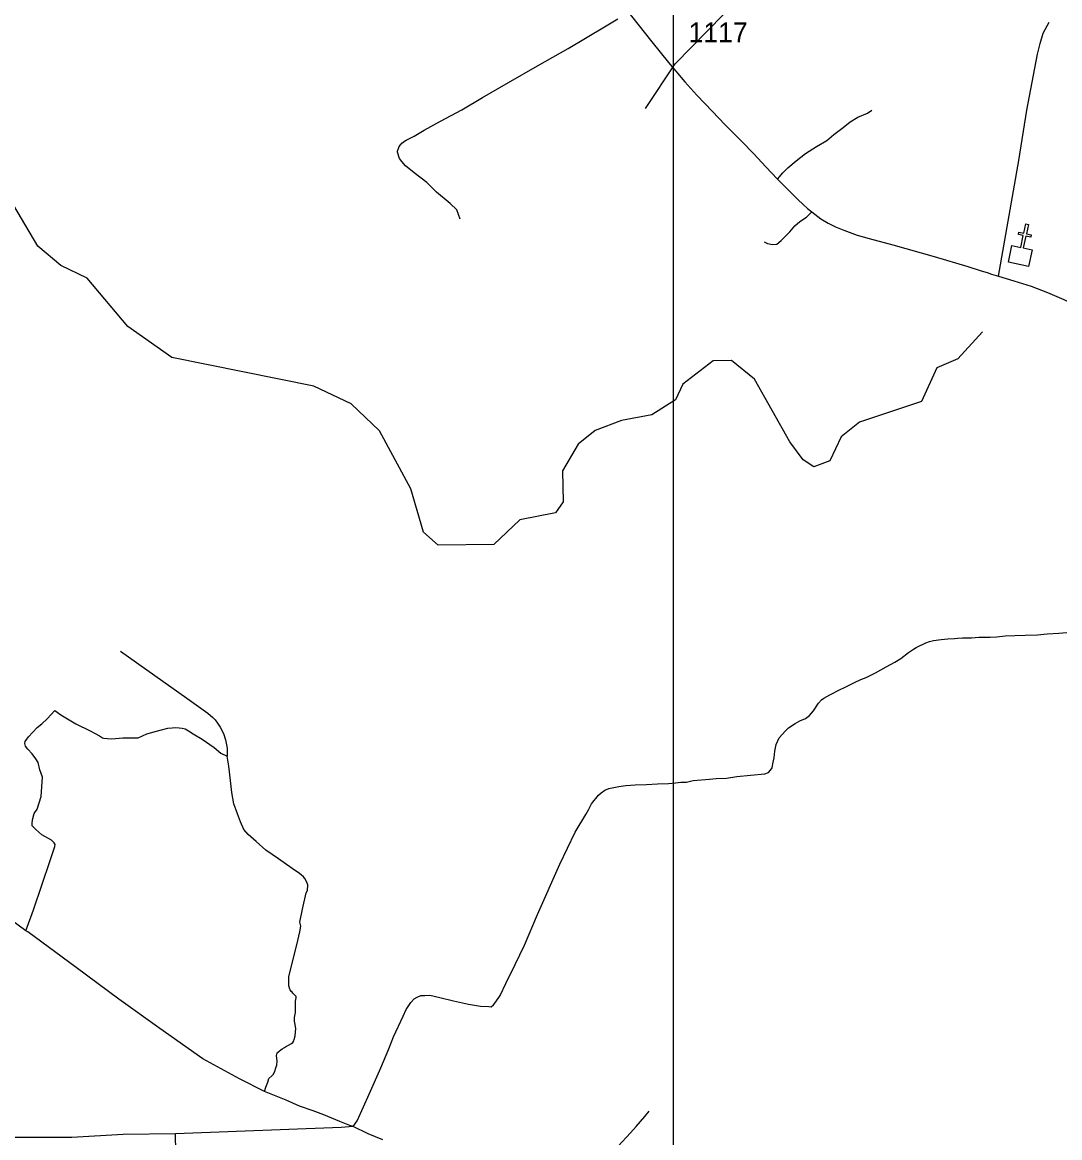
# Model space of a CAD drawing. Extents: x 2290615 to 2522933, y 819489 to 1012715.
# Drawn here: x 2456291 to 2462825, y 874330 to 881358 of the extents above; entities that cross this region are included whole.
import ezdxf

# ---------------------------------------------------------------- set-up
doc = ezdxf.new("R2010")
doc.units = 0
for name, color, linetype in [('Exist Cultural Church CELL', 7, 'Continuous'), ('Exist Hydrographic Misc Water Feature', 7, 'Continuous'), ('Exist Road Non-System Type 51', 7, 'Continuous'), ('Exist Road Primary NC Attributed', 7, 'Continuous'), ('Exist Road Secondary Type 51 Attributed', 7, 'Continuous'), ('Exist Road Secondary Type 51 Number Label', 7, 'Continuous'), ('Map Preparation Inset Cut Line', 7, 'Continuous')]:
    doc.layers.add(name, color=color, linetype=linetype)

msp = doc.modelspace()

# ---------------------------------------------------------------- linework, layer by layer
at = {"layer": 'Exist Cultural Church CELL'}
msp.add_lwpolyline([(2462523.7, 879950.9), (2462579.4, 879939), (2462595.5, 880013.4), (2462564.2, 880020.2), (2462567.6, 880035.8), (2462598.9, 880029), (2462611.6, 880087.8), (2462627.3, 880084.4), (2462614.6, 880025.6), (2462645.8, 880018.8), (2462642.5, 880003.2), (2462611.2, 880010), (2462595, 879935.6), (2462651.4, 879923.3), (2462628.8, 879819.2), (2462501.2, 879846.9)], close=True, dxfattribs=at)
at = {"layer": 'Exist Hydrographic Misc Water Feature'}
for points in [[(2460216.7, 880815.4), (2460403.7, 881095.6), (2460706.8, 881406.6), (2460763.8, 881533.8), (2460801.8, 881735.5), (2460764.8, 881983.6), (2460711.7, 882165.2), (2460619.9, 882739.3), (2460488.8, 883078.6), (2460452.8, 883238.1), (2460491.7, 883403.7), (2460768.7, 883851.7), (2460887.9, 884211.1), (2460892.8, 884418.2), (2460832.7, 884527.3), (2460744.8, 884799.5), (2460609.8, 884922.2), (2460366.8, 885036.9), (2460323.8, 885110.6), (2460338.7, 885219.6), (2460459.7, 885438), (2461315.8, 886674.5), (2461510.8, 886987.7), (2461509.8, 887027.1)], [(2462338.8, 879408.3), (2462182.8, 879237.8), (2462050.9, 879179.9), (2461953.9, 878969.1), (2461563.9, 878838.4), (2461448.9, 878745), (2461376.9, 878594.2), (2461276.9, 878557.3), (2461209.8, 878600.6), (2461124.9, 878715.2), (2460901.8, 879110), (2460757.9, 879225.6), (2460641.8, 879224.1), (2460451.9, 879078.5), (2460404, 878978), (2460255.9, 878883.3), (2460063.8, 878849.2), (2459898.9, 878786.6), (2459791.9, 878700.2), (2459693.9, 878532), (2459698, 878335.2), (2459649, 878267.5), (2459423.8, 878222.2), (2459259.8, 878067.8), (2458909.9, 878063.4), (2458816.9, 878144.9), (2458737.9, 878417.4), (2458539.8, 878783.6), (2458362.9, 878953.6), (2458127.9, 879065.5), (2457232.8, 879245.6), (2456954.8, 879441), (2456699.9, 879745.8), (2456532.8, 879824.3), (2456388.8, 879946.5), (2456182.8, 880295.9)]]:
    msp.add_lwpolyline(points, dxfattribs=at)
at = {"layer": 'Exist Road Non-System Type 51'}
for points in [[(2459049.1, 880116.7), (2459028.5, 880175.5), (2458984.8, 880215.7), (2458899.8, 880288.3), (2458839.3, 880347.9), (2458758.8, 880408.6), (2458705, 880452.4), (2458681.8, 880481.5), (2458667, 880498.9), (2458653.4, 880538.4), (2458654.1, 880544.8), (2458657.6, 880559), (2458659.4, 880563), (2458664.9, 880575.3), (2458672.5, 880585.6), (2458674.4, 880587.7), (2458682.1, 880596), (2458697.6, 880608.6), (2458709.3, 880615.1), (2458758.5, 880641.1), (2458821.2, 880677.7), (2458925.4, 880734), (2459059, 880805.5), (2459190.3, 880883), (2459352.9, 880977.7), (2459535.3, 881083.2), (2459729.5, 881193.2), (2459957, 881328.6), (2460041.1, 881380.1)], [(2461047.3, 880369.6), (2461080.9, 880408.1), (2461111.8, 880441.4), (2461164.2, 880485.6), (2461222.6, 880530), (2461293, 880574.9), (2461357.7, 880613.6), (2461402.2, 880651.4), (2461460.6, 880695.8), (2461505.4, 880729.7), (2461552.5, 880759.6), (2461613.6, 880786.1), (2461640.9, 880803.3)], [(2460964.3, 879975.1), (2460984.8, 879963.9), (2461015.3, 879957.1), (2461043.2, 879960.3), (2461070.3, 879983.4), (2461104.2, 880017.2), (2461124.5, 880038.4), (2461157.3, 880074.2), (2461188.2, 880102.2), (2461230.6, 880129.2), (2461263.1, 880163.8)], [(2458373.8, 874399.4), (2458400.1, 874434.7), (2458439.4, 874524.3), (2458474.7, 874604.4), (2458548, 874768.7), (2458599.5, 874889.5), (2458628, 874964.2), (2458690.4, 875095.9), (2458708.1, 875136.6), (2458737.9, 875181.4), (2458758.2, 875204.5), (2458778.6, 875215.3), (2458801.7, 875224.8), (2458826.1, 875226.2), (2458857.3, 875227.5), (2458919.7, 875212.6), (2459006.5, 875192.2), (2459101.5, 875171.9), (2459177.5, 875158.3), (2459229, 875155.6), (2459244, 875154.2), (2459257.5, 875166.4), (2459273.8, 875185.5), (2459300.9, 875224.8), (2459336.2, 875300.8), (2459394.5, 875420.3), (2459454.2, 875542.5), (2459535.6, 875735.2), (2459675.4, 876052.9), (2459724.2, 876154.7), (2459773.1, 876253.8), (2459839.6, 876366.5), (2459857.5, 876394.8), (2459876, 876433.6), (2459919.6, 876488.7), (2459937.2, 876502.2), (2459958.9, 876519.9), (2459984.7, 876529.4), (2460015.9, 876536.2), (2460047.1, 876541.6), (2460091.9, 876548.4), (2460150.2, 876552.5), (2460222.1, 876555.2), (2460291.3, 876559.3), (2460360.5, 876562), (2460405.3, 876564.7), (2460438.8, 876568.7), (2460474.8, 876570.2), (2460516.6, 876581), (2460618.3, 876589.1), (2460661.7, 876591.8), (2460725.5, 876595.9), (2460792, 876605.4), (2460877.4, 876613.6), (2460968.3, 876621.7), (2460991.4, 876631.2), (2461002.3, 876646.1), (2461013.1, 876659.7), (2461018.5, 876684.2), (2461025.3, 876723.5), (2461030.7, 876764.2), (2461038.9, 876806.8), (2461057, 876849.3), (2461097.2, 876892.4), (2461116.5, 876912.7), (2461158, 876939.7), (2461188.9, 876957.1), (2461222.7, 876970.6), (2461249.7, 876989.9), (2461273.8, 877018.9), (2461305.7, 877067.2), (2461324.7, 877089.1), (2461338.5, 877100), (2461376.1, 877120.3), (2461442.7, 877154.1), (2461468.7, 877165.7), (2461498.7, 877180.1), (2461532.2, 877198.4), (2461571.7, 877216.1), (2461605.2, 877229.4), (2461663.7, 877258.4), (2461731.2, 877296), (2461787.2, 877326), (2461823.9, 877348.2), (2461873.4, 877386.8), (2461903.3, 877407), (2461921.6, 877417.7), (2461941.9, 877429.3), (2461965.1, 877439.9), (2461982.4, 877448.6), (2462004.6, 877455.3), (2462028.8, 877462.1), (2462078, 877468.8), (2462120.4, 877473.7), (2462162.9, 877475.6), (2462183.2, 877476.6), (2462213.4, 877478.7), (2462223.4, 877479.1), (2462269.3, 877479.4), (2462316.1, 877483)], [(2462316.1, 877483), (2462357.9, 877482.4), (2462386.8, 877484.3), (2462429.3, 877486.2), (2462481.4, 877491.1), (2462543.1, 877494), (2462606.8, 877495.9), (2462685, 877498.8), (2462745.5, 877504.6), (2462818.9, 877508.5), (2462870, 877512.3)], [(2456910.2, 877395.1), (2457126, 877241.8), (2457326.1, 877099.1), (2457458.4, 877005), (2457491.4, 876977.2), (2457505.4, 876961.5), (2457521, 876942.3), (2457536.7, 876916.2), (2457557.6, 876876.2), (2457571.5, 876836.1), (2457581.9, 876783.9), (2457581.9, 876733.4)], [(2456312.7, 875632.3), (2456361.4, 875765.8), (2456465.8, 876075.8), (2456494.8, 876165.1), (2456497.1, 876177.9), (2456492.5, 876188.4), (2456475.1, 876203.4), (2456414.8, 876238.3), (2456375.3, 876270.8), (2456361.4, 876285.9), (2456353.3, 876295.2), (2456353.3, 876309.1), (2456355.6, 876332.3), (2456366, 876372.9), (2456384.9, 876399.6), (2456410, 876479.7), (2456417.1, 876601.6), (2456400.8, 876648.1), (2456390.4, 876694.5), (2456376.5, 876717.7), (2456353.3, 876749.1), (2456326.6, 876778.1), (2456310.3, 876796.6), (2456306.9, 876812.9), (2456308, 876826.8), (2456328.9, 876855.9), (2456357.9, 876884.9), (2456384.6, 876915.1), (2456413.6, 876938.3), (2456447.2, 876968.5), (2456496, 877020.7), (2456532.5, 876994.6), (2456628.2, 876937.1), (2456718.7, 876893.6), (2456750.1, 876876.2), (2456777.9, 876862.2), (2456795.3, 876850), (2456804, 876846.6), (2456826.6, 876844.8), (2456854.5, 876843.1), (2456924.1, 876848.3), (2456985, 876848.3), (2457021.5, 876850), (2457075.5, 876874.4), (2457159, 876897.1), (2457207.8, 876909.3), (2457235.6, 876912.7), (2457256.5, 876914.5), (2457279.1, 876912.7), (2457298.3, 876911), (2457315.7, 876905.8), (2457336.5, 876893.6), (2457367.9, 876874.4), (2457423.6, 876839.6), (2457498.4, 876787.4), (2457541.9, 876752.5), (2457581.9, 876733.4)], [(2457816.9, 874621.2), (2457825.6, 874648.6), (2457836.4, 874679.1), (2457843.4, 874703.4), (2457862.7, 874720.2), (2457870.4, 874728.5), (2457879.8, 874742.9), (2457890.5, 874775.4), (2457894, 874787.5), (2457895, 874811.6), (2457891.5, 874847.4), (2457896.8, 874863.7), (2457908.4, 874874.2), (2457920.1, 874882.6), (2457927.8, 874889), (2457941.5, 874897.5), (2457949.3, 874901.8), (2457986.5, 874923.4), (2457994.2, 874929.7), (2458001.8, 874940), (2458003.5, 874948.1), (2458008.5, 874972.3), (2458014.1, 875017.2), (2458008.3, 875053), (2458004.8, 875063.5), (2458004.8, 875086.1), (2458010, 875107), (2458011.8, 875119.2), (2458011.8, 875145.3), (2458011.8, 875168), (2458011.8, 875188.8), (2458015.3, 875211.5), (2458015.3, 875218.5), (2457994.4, 875241.1), (2457987.4, 875249.8), (2457983.9, 875251.5), (2457977, 875262), (2457975.2, 875265.5), (2457970, 875286.4), (2457970, 875309), (2457970, 875342.1), (2457990.9, 875429.1), (2458020.5, 875544.1), (2458039.6, 875625.9), (2458044.9, 875662.5), (2458037.9, 875688.6), (2458055.3, 875768.7), (2458077.9, 875871.4), (2458086.6, 875887.1), (2458088.4, 875921.9), (2458081.4, 875942.8), (2458071, 875962), (2458062.3, 875974.2), (2458036.2, 875995.1), (2457990.9, 876026.4), (2457903.9, 876085.6), (2457825.6, 876141.3), (2457764.7, 876195.3), (2457714.2, 876240.6), (2457686.3, 876271.9), (2457665.5, 876320.7), (2457646.3, 876371.2), (2457623.7, 876433.9), (2457609.8, 876505.3), (2457601.1, 876580.1), (2457590.6, 876670.7), (2457581.9, 876733.4)], [(2460044.3, 874275.1), (2460121.1, 874360.9), (2460157.3, 874399.8), (2460212.7, 874464.1), (2460240, 874495.8)], [(2457258.2, 874238.1), (2457256.5, 874354.8)]]:
    msp.add_lwpolyline(points, dxfattribs=at)
at = {"layer": 'Exist Road Primary NC Attributed'}
for points in [[(2458373.8, 874399.4), (2458353, 874406.7), (2458291.5, 874432), (2458189.3, 874472.8), (2458122.4, 874498.1), (2458037.4, 874528.9), (2457953.3, 874566), (2457816.9, 874621.2), (2457658.5, 874701.3), (2457427, 874826.7), (2457157.3, 875018.2), (2456898.2, 875201.5), (2456631, 875402.7), (2456324.7, 875626.3), (2456312.7, 875632.3), (2455548.3, 876195)], [(2458560.9, 874315.1), (2458468.6, 874352.9), (2458373.8, 874399.4)]]:
    msp.add_lwpolyline(points, dxfattribs=at)
at = {"layer": 'Exist Road Secondary Type 51 Attributed'}
for points in [[(2460104.7, 881425.4), (2460168.3, 881345.7), (2460256, 881234.7), (2460359.8, 881104.9), (2460463, 880983), (2460540, 880899.3), (2460638.4, 880794.9), (2460715.1, 880712.8), (2460821.8, 880607.2), (2460897.4, 880529.2), (2460974.1, 880446.4), (2461047.3, 880369.6), (2461174.4, 880240.6), (2461208, 880210.6), (2461235.5, 880185.4), (2461263.1, 880163.8), (2461320.3, 880119.1), (2461367.4, 880091.2), (2461413, 880069.3), (2461465.2, 880047.1), (2461549.1, 880016.2), (2461624.4, 879995), (2461773.3, 879955.5), (2462033, 879882.5), (2462245.3, 879818.8), (2462329.3, 879790.8), (2462367.9, 879780.2), (2462394.9, 879771.5), (2462440.2, 879757.9)], [(2462440.2, 879757.9), (2462566.7, 880487), (2462616.9, 880803.7), (2462685.1, 881156.4), (2462700.8, 881224.8), (2462721.6, 881288.2), (2462758.1, 881358.7)], [(2462440.2, 879757.9), (2462535.8, 879728), (2462645.8, 879694.2), (2462748.1, 879655.6), (2462850.4, 879610.2), (2463008.3, 879532.4), (2463143.4, 879463.9), (2463267.9, 879403), (2463360.6, 879354.8), (2463428.1, 879315.2), (2463473.5, 879280.4), (2463536.2, 879223.4)], [(2458373.8, 874399.4), (2458299.7, 874393.1), (2457256.5, 874354.8), (2456925.8, 874349.5), (2456602.1, 874330.4), (2455979.1, 874330.4), (2455876.4, 874339.1), (2455752.9, 874373.9), (2455551, 874450.5), (2455328, 874534.8)]]:
    msp.add_lwpolyline(points, dxfattribs=at)
at = {"layer": 'Map Preparation Inset Cut Line'}
msp.add_lwpolyline([(2460392.9, 882092.6), (2473406.6, 882092.6), (2473406.6, 863948.6), (2460392.9, 863948.6)], close=True, dxfattribs=at)

# ---------------------------------------------------------------- texts
at = {"layer": 'Exist Road Secondary Type 51 Number Label'}
msp.add_text('1117', height=125, rotation=360, dxfattribs=at).set_placement((2460487.1, 881231.5))

doc.saveas('drawing.dxf')
